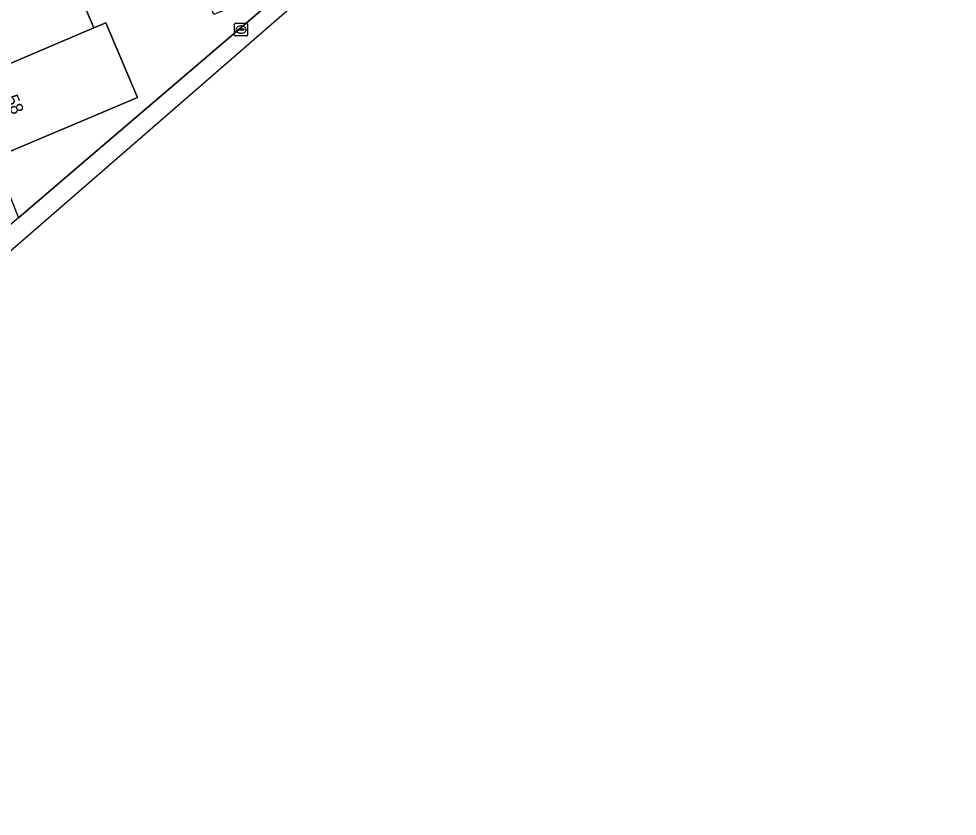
# Model space of a CAD drawing. Extents: x 157767 to 159172, y 387839 to 389425.
# Drawn here: x 158982.9 to 159055.8, y 388067.1 to 388129.1 of the extents above; entities that cross this region are included whole.
import ezdxf

# ---------------------------------------------------------------- set-up
doc = ezdxf.new("R2010")
doc.units = 0
for name, color, linetype in [('IMGEO_Erf', 7, 'Continuous'), ('IMGEO_Fietspad_gesloten', 7, 'Continuous'), ('IMGEO_Kolk', 7, 'Continuous'), ('IMGEO_Pand', 7, 'Continuous'), ('IMGEO_Pand_nummerreeks', 7, 'Continuous')]:
    doc.layers.add(name, color=color, linetype=linetype)

msp = doc.modelspace()

# ---------------------------------------------------------------- linework, layer by layer
at = {"layer": 'IMGEO_Erf'}
msp.add_lwpolyline([(159000, 388135.956), (159000.62, 388136.217), (159000, 388137.619), (158999.939, 388137.764), (158996.953, 388144.862), (158994.605, 388143.866), (158993.067, 388147.494), (158995.415, 388148.489), (158989.11, 388163.499), (158960.785, 388151.731), (158960.049, 388151.425), (158969.624, 388128.603), (158976.308, 388112.673), (158976.471, 388112.284), (158981.931, 388116.011), (158982.857, 388113.648), (158986.676, 388116.918), (159002.853, 388130.771), (159002.664, 388131.38), (159000, 388130.255), (158998.055, 388129.433), (158997.033, 388131.851), (158996.011, 388134.27)], close=True, dxfattribs=at)
msp.add_lwpolyline([(158982.435, 388141.992), (158985.475, 388143.277), (158986.632, 388140.541), (158983.606, 388139.219), (158985.972, 388133.62), (158986.019, 388133.508), (158986.49, 388133.706), (158988.736, 388128.403), (158989.662, 388128.794), (158992.109, 388123.003), (158988.377, 388121.426), (158981.051, 388118.331)], dxfattribs=at)
at = {"layer": 'IMGEO_Fietspad_gesloten'}
for points in [[(158912.617, 388068.11), (158925.731, 388067.138), (158937.717, 388072.45), (158975.53, 388105.277), (159028.54, 388151.299), (159063.491, 388170.696), (159062.402, 388176.004)], [(159059.992, 388172.812), (159058.675, 388171.983), (159053.249, 388168.568), (159030.332, 388154.206), (159025.936, 388150.51), (159006.031, 388133.49), (159004.522, 388132.2), (159002.853, 388130.771), (158986.676, 388116.918), (158982.857, 388113.648), (158975.97, 388107.75), (158973.677, 388105.777), (158971.557, 388103.956), (158965.015, 388098.349), (158964.25, 388097.693), (158960.771, 388094.711), (158960.148, 388094.178), (158955.359, 388090.073), (158954.656, 388089.471), (158949.084, 388084.668), (158940.189, 388077)]]:
    msp.add_lwpolyline(points, dxfattribs=at)
at = {"layer": 'IMGEO_Kolk'}
for p, q in [((158999.659, 388127.85), (158999.659, 388128.702)), ((158999.734, 388128.776), (159000.586, 388128.776)), ((158999.918, 388128.27), (158999.918, 388128.282)), ((159000.356, 388128.233), (158999.958, 388128.233)), ((158999.961, 388128.319), (159000.359, 388128.319)), ((159000.147, 388128.556), (159000.172, 388128.556)), ((159000.402, 388128.282), (159000.402, 388128.27)), ((159000.66, 388128.702), (159000.66, 388127.85)), ((159000.586, 388127.776), (158999.734, 388127.776)), ((159000.17, 388127.996), (159000.145, 388127.996))]:
    msp.add_line(p, q, dxfattribs=at)
for points in [[(158999.659, 388127.85), (158999.659, 388128.702)], [(158999.734, 388128.776), (159000.586, 388128.776)], [(159000.66, 388128.702), (159000.66, 388127.85)], [(159000.586, 388127.776), (158999.734, 388127.776)]]:
    msp.add_lwpolyline(points, dxfattribs=at)
for centre, radius, start, end in [((158999.736, 388128.7), 0.0765, 91.55205, 178.44795), ((158999.736, 388128.7), 0.0765, 91.55205, 178.44795), ((158999.958, 388128.279), 0.0403, 85.87752, 175.75265), ((158999.955, 388128.269), 0.0366, 178.93798, 274.71019), ((159000.359, 388128.276), 0.043, 264.86636, 352.45326), ((159000.363, 388128.281), 0.0386, 1.73085, 96.63898), ((159000.584, 388128.7), 0.0765, 1.55205, 88.44795), ((159000.584, 388128.7), 0.0765, 1.55205, 88.44795), ((158999.736, 388127.852), 0.0765, 181.55205, 268.44795), ((158999.736, 388127.852), 0.0765, 181.55205, 268.44795), ((159000.584, 388127.852), 0.0765, 271.55205, 358.44795), ((159000.584, 388127.852), 0.0765, 271.55205, 358.44795)]:
    msp.add_arc(centre, radius, start, end, dxfattribs=at)
for centre, major_axis, ratio, start_param, end_param in [((159000.146, 388128.276), (-0.387, 0.002), 0.722429, 4.712389, 7.853982), ((159000.171, 388128.276), (-0.39, 0.002), 0.717154, 1.570796, 4.712389)]:
    msp.add_ellipse(centre, major_axis=major_axis, ratio=ratio, start_param=start_param, end_param=end_param, dxfattribs=at)
at = {"layer": 'IMGEO_Pand'}
for points in [[(158986.49, 388133.706), (158986.019, 388133.508), (158985.972, 388133.62), (158983.641, 388132.635), (158983.567, 388132.81), (158978.558, 388130.687), (158976.245, 388129.706), (158978.616, 388124.096), (158985.931, 388127.215), (158988.736, 388128.403)], [(158988.736, 388128.403), (158985.931, 388127.215), (158978.616, 388124.096), (158981.051, 388118.331), (158988.377, 388121.426), (158992.109, 388123.003), (158989.662, 388128.794)]]:
    msp.add_lwpolyline(points, close=True, dxfattribs=at)

# ---------------------------------------------------------------- texts
at = {"layer": 'IMGEO_Pand_nummerreeks'}
msp.add_text('58', height=1, rotation=292.90091, dxfattribs=at).set_placement((158981.831, 388122.957))

doc.saveas('drawing.dxf')
